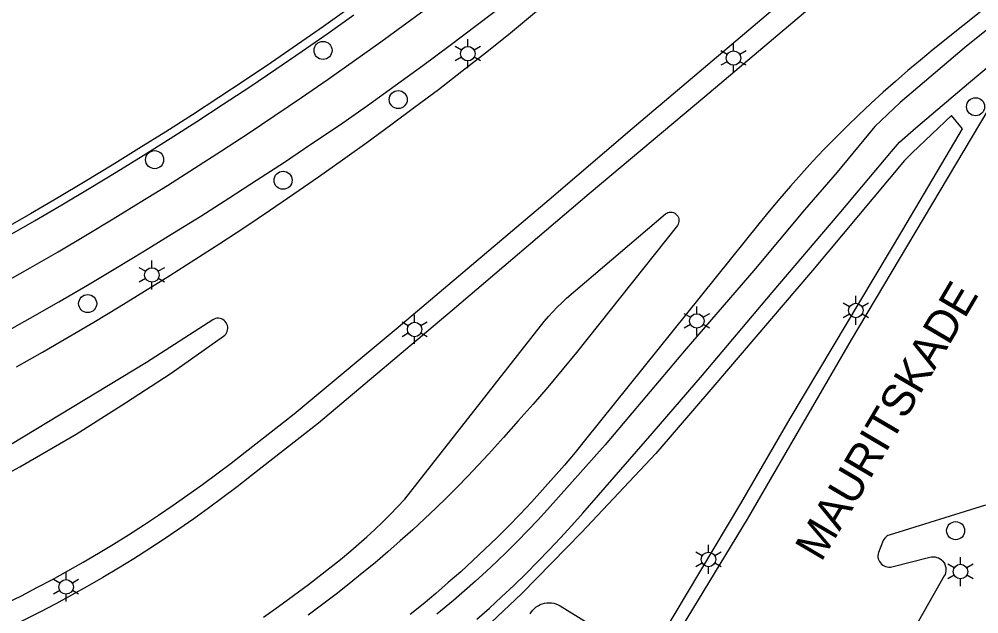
# Model space of a CAD drawing. Extents: x 122462 to 123306, y 485548 to 486417.
# Drawn here: x 122534.9 to 122594.5, y 485934.4 to 485971.4 of the extents above; entities that cross this region are included whole.
import ezdxf

# ---------------------------------------------------------------- set-up
doc = ezdxf.new("R2010")
doc.units = 0
for name, color, linetype in [('Level 15', 7, 'Continuous'), ('Level 17', 7, 'Continuous'), ('Level 50', 7, 'Continuous'), ('Level 53', 7, 'Continuous'), ('N-WE-GR-BOOM_DOORWORTELBARE RUIMTE-G', 7, 'Continuous')]:
    doc.layers.add(name, color=color, linetype=linetype)

msp = doc.modelspace()

# ---------------------------------------------------------------- linework, layer by layer
at = {"layer": 'Level 15'}
for points in [[(122555.408, 485972.036), (122553.806, 485970.9), (122552.196, 485969.777), (122550.576, 485968.667), (122548.947, 485967.57), (122547.31, 485966.487), (122545.664, 485965.416), (122544.009, 485964.359), (122542.346, 485963.315), (122540.675, 485962.285), (122538.995, 485961.268), (122537.307, 485960.265), (122535.611, 485959.275), (122533.908, 485958.299)], [(122534.154, 485957.864), (122535.862, 485958.842), (122537.561, 485959.834), (122539.253, 485960.839), (122540.936, 485961.859), (122542.611, 485962.891), (122544.278, 485963.937), (122545.936, 485964.997), (122547.586, 485966.069), (122549.227, 485967.156), (122550.859, 485968.255), (122552.482, 485969.367), (122554.096, 485970.493), (122555.701, 485971.631)]]:
    msp.add_lwpolyline(points, dxfattribs=at)
at = {"layer": 'Level 17'}
for points in [[(122534.749, 485949.771), (122536.354, 485950.683), (122537.951, 485951.608), (122539.541, 485952.546), (122541.123, 485953.496), (122542.697, 485954.46), (122544.264, 485955.436), (122545.822, 485956.425), (122547.372, 485957.426), (122548.915, 485958.44), (122550.449, 485959.466), (122551.974, 485960.505), (122553.491, 485961.556), (122555, 485962.62), (122556.5, 485963.695), (122557.991, 485964.783), (122559.473, 485965.883), (122560.946, 485966.995), (122562.41, 485968.118), (122563.865, 485969.254), (122565.311, 485970.401), (122591.124, 485991.91)], [(122604.59, 485979.776), (122591.692, 485969.461), (122590.897, 485968.816), (122590.112, 485968.159), (122589.337, 485967.491), (122588.571, 485966.812), (122587.816, 485966.121), (122587.07, 485965.42), (122586.335, 485964.708), (122585.611, 485963.985), (122584.897, 485963.251), (122584.194, 485962.508), (122583.501, 485961.754), (122582.82, 485960.99), (122582.15, 485960.216), (122581.492, 485959.432), (122580.845, 485958.639)], [(122605.438, 485979.012), (122593.75, 485969.669), (122589.64, 485966.169), (122588.05, 485964.679), (122585.73, 485961.859), (122583.7, 485959.509), (122580.54, 485955.749), (122576.34, 485950.879), (122571.31, 485944.929), (122567.73, 485940.919), (122567.117, 485940.255), (122566.494, 485939.599), (122565.863, 485938.952), (122565.222, 485938.314), (122564.573, 485937.685), (122563.915, 485937.065), (122563.248, 485936.455), (122562.573, 485935.854), (122561.889, 485935.262), (122560.859, 485934.41)], [(122590.3, 485977.359), (122577.5, 485966.539), (122570.31, 485960.499), (122561.81, 485953.259), (122553.49, 485946.279), (122549.337, 485943.016), (122548.455, 485942.327), (122547.563, 485941.65), (122546.662, 485940.986), (122545.752, 485940.335), (122544.833, 485939.696), (122543.905, 485939.07), (122542.968, 485938.458), (122542.023, 485937.858), (122541.069, 485937.272), (122540.108, 485936.699), (122539.138, 485936.139), (122538.161, 485935.593), (122537.176, 485935.061), (122536.184, 485934.543), (122535.185, 485934.038), (122534.182, 485933.55)], [(122534.061, 485935.078), (122535.04, 485935.563), (122536.012, 485936.061), (122536.977, 485936.573), (122537.934, 485937.099), (122538.884, 485937.639), (122539.827, 485938.192), (122540.761, 485938.758), (122541.687, 485939.337), (122542.622, 485939.94), (122543.55, 485940.554), (122544.47, 485941.179), (122545.383, 485941.816), (122546.287, 485942.464), (122547.184, 485943.124), (122548.072, 485943.794), (122548.952, 485944.475), (122551.98, 485946.849), (122558.45, 485952.229), (122567.82, 485960.159), (122572.99, 485964.559), (122583.59, 485973.549)], [(122533.783, 485951.77), (122535.578, 485952.782), (122537.366, 485953.807), (122539.145, 485954.846), (122540.917, 485955.898), (122542.681, 485956.963), (122544.437, 485958.041), (122546.185, 485959.132), (122547.925, 485960.236), (122549.657, 485961.353), (122551.38, 485962.483), (122553.095, 485963.626), (122554.801, 485964.781), (122556.535, 485966.003), (122558.259, 485967.238), (122559.974, 485968.486), (122561.681, 485969.746), (122563.377, 485971.019), (122565.065, 485972.304)], [(122533.87, 485954.942), (122535.598, 485955.923), (122537.318, 485956.918), (122539.031, 485957.926), (122540.735, 485958.948), (122542.431, 485959.983), (122544.119, 485961.032), (122545.799, 485962.094), (122547.47, 485963.169), (122549.132, 485964.258), (122550.797, 485965.37), (122552.453, 485966.494), (122554.1, 485967.631), (122555.739, 485968.781), (122557.369, 485969.944), (122558.99, 485971.118), (122560.602, 485972.306)], [(122563.342, 485934.098), (122564.115, 485934.789), (122564.878, 485935.49), (122565.631, 485936.201), (122566.373, 485936.924), (122567.106, 485937.657), (122567.828, 485938.4), (122568.539, 485939.153), (122569.24, 485939.916), (122569.93, 485940.689), (122574.22, 485945.629), (122577.36, 485949.259), (122581.69, 485954.379), (122585.84, 485959.269), (122589.09, 485963.129), (122589.59, 485963.709), (122590.6, 485964.599), (122593.87, 485967.389), (122597.33, 485970.269)], [(122575.066, 485931.923), (122580.14, 485940.319), (122586.62, 485951.449), (122595.625, 485966.568)], [(122566.652, 485934.434), (122566.727, 485934.556), (122566.815, 485934.669), (122566.914, 485934.772), (122567.024, 485934.863), (122567.143, 485934.942), (122567.27, 485935.008), (122567.403, 485935.06), (122567.541, 485935.097), (122567.682, 485935.118), (122567.825, 485935.125), (122567.968, 485935.116), (122568.109, 485935.091), (122568.246, 485935.052), (122568.378, 485934.997), (122568.504, 485934.929), (122573.932, 485931.589), (122579.741, 485941.282), (122582.8, 485946.559), (122589.8, 485958.269), (122593.51, 485964.549), (122592.82, 485965.379), (122590.37, 485963.049), (122589.9, 485962.569), (122584.19, 485955.749), (122577.99, 485948.499), (122574.46, 485944.389), (122569.84, 485939.479), (122566.13, 485935.699), (122564.23, 485933.889)], [(122550.077, 485934.226), (122551.018, 485934.893), (122551.951, 485935.573), (122552.875, 485936.265), (122553.543, 485936.77), (122554.204, 485937.285), (122554.857, 485937.81), (122555.503, 485938.344), (122556.01, 485938.775), (122556.509, 485939.215), (122556.998, 485939.666), (122557.479, 485940.126), (122557.95, 485940.596), (122558.412, 485941.075), (122558.864, 485941.563), (122567.519, 485952.585), (122567.779, 485952.889), (122568.047, 485953.184), (122568.324, 485953.472), (122568.61, 485953.751), (122568.904, 485954.022), (122575.056, 485959.261), (122575.129, 485959.309)], [(122575.129, 485959.309), (122575.208, 485959.343), (122575.292, 485959.364), (122575.379, 485959.371), (122575.465, 485959.363), (122575.549, 485959.34), (122575.628, 485959.304), (122575.7, 485959.255), (122575.762, 485959.195), (122575.814, 485959.125), (122575.853, 485959.048), (122575.878, 485958.965), (122575.889, 485958.879), (122575.886, 485958.792), (122575.868, 485958.707), (122575.836, 485958.626), (122575.791, 485958.552), (122569.525, 485950.653), (122568.636, 485949.581), (122567.737, 485948.517), (122566.829, 485947.461), (122565.912, 485946.413), (122564.986, 485945.373), (122564.051, 485944.341), (122563.416, 485943.655), (122562.772, 485942.977), (122562.12, 485942.308), (122561.459, 485941.647), (122560.789, 485940.995), (122560.111, 485940.351), (122559.351, 485939.65), (122558.581, 485938.959), (122557.803, 485938.279), (122557.015, 485937.609), (122556.218, 485936.95), (122555.412, 485936.302), (122554.597, 485935.665), (122553.774, 485935.039), (122552.859, 485934.35)], [(122580.845, 485958.639), (122570.089, 485945.252), (122569.44, 485944.456), (122568.779, 485943.67), (122568.106, 485942.893), (122567.423, 485942.126), (122566.728, 485941.37), (122566.022, 485940.624), (122565.305, 485939.888), (122564.577, 485939.163), (122563.839, 485938.448), (122563.091, 485937.745), (122562.332, 485937.052), (122561.563, 485936.371), (122560.785, 485935.701), (122559.996, 485935.042), (122559.198, 485934.395)], [(122534.041, 485943.073), (122534.941, 485943.571), (122538.441, 485945.591), (122541.511, 485947.531), (122544.341, 485949.381), (122547.599, 485951.67), (122547.673, 485951.729), (122547.737, 485951.799), (122547.789, 485951.879), (122547.829, 485951.965), (122547.854, 485952.056), (122547.865, 485952.151), (122547.862, 485952.246), (122547.843, 485952.339), (122547.811, 485952.428), (122547.765, 485952.511), (122547.706, 485952.586), (122547.637, 485952.651), (122547.558, 485952.704), (122547.473, 485952.744), (122547.381, 485952.771), (122547.287, 485952.783), (122547.192, 485952.781), (122547.099, 485952.764), (122547.01, 485952.732), (122546.926, 485952.687), (122542.821, 485950.041), (122534.375, 485944.917)], [(122594.934, 485941.179), (122588.959, 485939.323), (122588.877, 485939.291), (122588.801, 485939.247), (122588.733, 485939.193), (122588.672, 485939.129), (122588.622, 485939.057), (122588.582, 485938.979), (122588.284, 485938.253), (122588.26, 485938.156), (122588.249, 485938.057), (122588.253, 485937.958), (122588.271, 485937.859), (122588.303, 485937.765), (122588.347, 485937.676), (122588.404, 485937.594), (122588.472, 485937.521), (122588.55, 485937.458), (122588.635, 485937.407), (122588.727, 485937.369), (122588.824, 485937.344), (122588.923, 485937.333), (122589.023, 485937.337), (122589.121, 485937.354), (122591.48, 485937.953), (122591.588, 485937.973)], [(122591.588, 485937.973), (122591.698, 485937.977), (122591.807, 485937.967), (122591.914, 485937.942), (122592.016, 485937.903), (122592.112, 485937.849), (122592.2, 485937.784), (122592.278, 485937.706), (122592.344, 485937.619), (122592.399, 485937.524), (122592.439, 485937.422), (122592.465, 485937.315), (122592.477, 485937.206), (122592.473, 485937.097), (122592.454, 485936.989), (122592.421, 485936.884), (122592.374, 485936.785), (122588.196, 485929.451)]]:
    msp.add_lwpolyline(points, dxfattribs=at)
at = {"layer": 'Level 50'}
for p, q in [((122562.776, 485969.66), (122562.776, 485970.11)), ((122579.28, 485969.389), (122579.28, 485969.839)), ((122562.386, 485969.435), (122561.996, 485969.66)), ((122563.555, 485969.66), (122563.165, 485969.435)), ((122578.89, 485969.164), (122578.5, 485969.389)), ((122580.059, 485969.389), (122579.669, 485969.164)), ((122562.386, 485968.985), (122561.996, 485968.76)), ((122562.776, 485968.31), (122562.776, 485968.76)), ((122563.555, 485968.76), (122563.165, 485968.985)), ((122578.89, 485968.714), (122578.5, 485968.489)), ((122580.059, 485968.489), (122579.669, 485968.714)), ((122579.28, 485968.039), (122579.28, 485968.489)), ((122543.149, 485955.925), (122543.149, 485956.375)), ((122542.759, 485955.7), (122542.369, 485955.925)), ((122543.928, 485955.925), (122543.538, 485955.7)), ((122542.759, 485955.25), (122542.369, 485955.025)), ((122543.149, 485954.575), (122543.149, 485955.025)), ((122543.928, 485955.025), (122543.538, 485955.25)), ((122586.49, 485953.494), (122586.1, 485953.719)), ((122586.88, 485953.719), (122586.88, 485954.169)), ((122587.659, 485953.719), (122587.269, 485953.494)), ((122577, 485953.069), (122577, 485953.519)), ((122559.08, 485952.314), (122558.69, 485952.539)), ((122559.47, 485952.539), (122559.47, 485952.989)), ((122560.249, 485952.539), (122559.859, 485952.314)), ((122576.61, 485952.844), (122576.22, 485953.069)), ((122577.779, 485953.069), (122577.389, 485952.844)), ((122586.49, 485953.044), (122586.1, 485952.819)), ((122586.88, 485952.369), (122586.88, 485952.819)), ((122587.659, 485952.819), (122587.269, 485953.044)), ((122576.61, 485952.394), (122576.22, 485952.169)), ((122577, 485951.719), (122577, 485952.169)), ((122577.779, 485952.169), (122577.389, 485952.394)), ((122559.08, 485951.864), (122558.69, 485951.639)), ((122559.47, 485951.189), (122559.47, 485951.639)), ((122560.249, 485951.639), (122559.859, 485951.864)), ((122577.339, 485938.037), (122576.949, 485938.262)), ((122577.729, 485938.262), (122577.729, 485938.712)), ((122578.508, 485938.262), (122578.118, 485938.037)), ((122593.38, 485937.509), (122593.38, 485937.959)), ((122537.82, 485936.559), (122537.82, 485937.009)), ((122577.339, 485937.587), (122576.949, 485937.362)), ((122577.729, 485936.912), (122577.729, 485937.362)), ((122578.508, 485937.362), (122578.118, 485937.587)), ((122592.99, 485937.284), (122592.6, 485937.509)), ((122594.159, 485937.509), (122593.769, 485937.284)), ((122537.43, 485936.334), (122537.04, 485936.559)), ((122538.599, 485936.559), (122538.209, 485936.334)), ((122592.99, 485936.834), (122592.6, 485936.609)), ((122593.38, 485936.159), (122593.38, 485936.609)), ((122594.159, 485936.609), (122593.769, 485936.834)), ((122537.43, 485935.884), (122537.04, 485935.659)), ((122538.599, 485935.659), (122538.209, 485935.884)), ((122537.82, 485935.209), (122537.82, 485935.659))]:
    msp.add_line(p, q, dxfattribs=at)
for centre in [(122562.776, 485969.21), (122579.28, 485968.939), (122543.149, 485955.475), (122586.88, 485953.269), (122559.47, 485952.089), (122577, 485952.619), (122577.729, 485937.812), (122593.38, 485937.059), (122537.82, 485936.109)]:
    msp.add_circle(centre, 0.45, dxfattribs=at)
at = {"layer": 'Level 53'}
for centre in [(122553.78, 485969.409), (122558.45, 485966.359), (122594.32, 485965.919), (122543.32, 485962.629), (122551.3, 485961.349), (122539.16, 485953.699), (122593.08, 485939.599)]:
    msp.add_circle(centre, 0.56, dxfattribs=at)

# ---------------------------------------------------------------- texts
at = {"layer": 'N-WE-GR-BOOM_DOORWORTELBARE RUIMTE-G'}
msp.add_text('MAURITSKADE', height=2, rotation=59.47055, dxfattribs=at).set_placement((122584.731, 485937.606))

doc.saveas('drawing.dxf')
